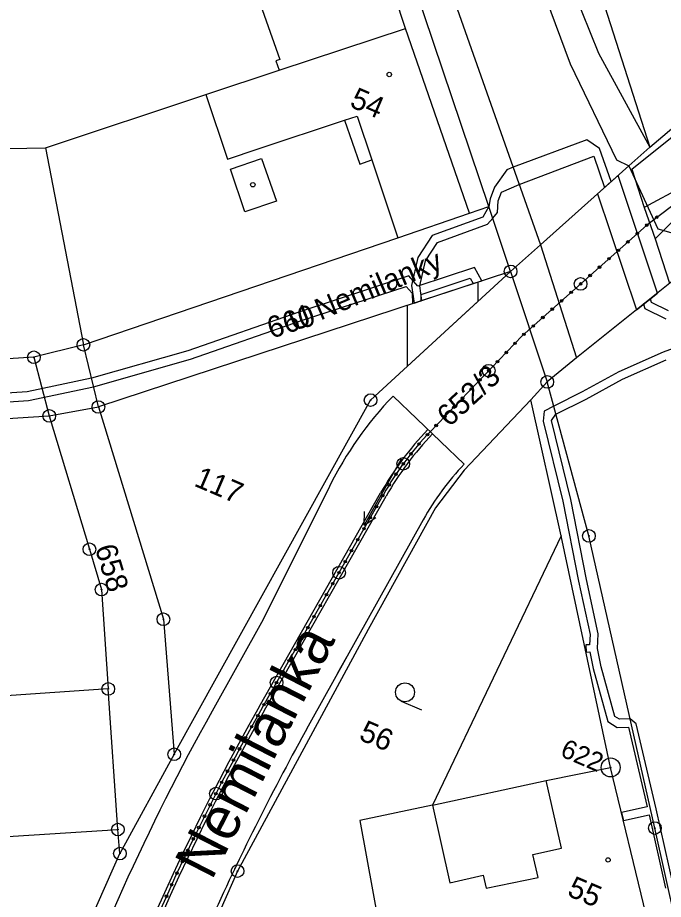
# Model space of a CAD drawing. Extents: x -548552 to -543113, y -1131925 to -1123599.
# Drawn here: x -548207.8 to -548156.8, y -1130709.8 to -1130640 of the extents above; entities that cross this region are included whole.
import ezdxf

# ---------------------------------------------------------------- set-up
doc = ezdxf.new("R2010")
doc.units = 0
for name, color, linetype in [('Hranice parcel', 7, 'Continuous'), ('HRANY', 7, 'Continuous'), ('Parcelní čísla', 7, 'Continuous'), ('Pop  PČ popisy', 7, 'Continuous'), ('PROFILY NÁVRH', 7, 'Continuous'), ('Section', 7, 'Continuous'), ('STANIČENÍ', 7, 'Continuous'), ('Vnitřní kresba', 7, 'Continuous'), ('Věcná břemena k části', 7, 'Continuous'), ('Značky bodu BP', 7, 'Continuous'), ('Značky budov', 7, 'Continuous'), ('Značky kultur', 7, 'Continuous')]:
    doc.layers.add(name, color=color, linetype=linetype)

msp = doc.modelspace()

# ---------------------------------------------------------------- linework, layer by layer
at = {"layer": 'Hranice parcel'}
for p, q in [((-548162.018, -1130637.251), (-548157.843, -1130650.257)), ((-548187.15, -1130644.183), (-548177.156, -1130640.893)), ((-548172.095, -1130655.486), (-548177.156, -1130640.893)), ((-548205.603, -1130650.333), (-548202.612, -1130665.899)), ((-548172.095, -1130655.486), (-548170.572, -1130654.953)), ((-548168.844, -1130660.088), (-548170.572, -1130654.953)), ((-548168.844, -1130660.088), (-548201.422, -1130670.815)), ((-548201.422, -1130670.815), (-548202.612, -1130665.899)), ((-548165.946, -1130668.837), (-548167.251, -1130670.258)), ((-548164.845, -1130680.993), (-548167.251, -1130670.258)), ((-548205.305, -1130671.523), (-548201.422, -1130670.815)), ((-548200.651, -1130693.11), (-548209.085, -1130693.674)), ((-548199.888, -1130704.229), (-548200.651, -1130693.11)), ((-548195.436, -1130698.282), (-548199.723, -1130706.128)), ((-548261.07, -1130708.11), (-548199.888, -1130704.229)), ((-548199.723, -1130706.128), (-548199.888, -1130704.229)), ((-548205.658, -1130719.523), (-548199.723, -1130706.128))]:
    msp.add_line(p, q, dxfattribs=at)
for points in [[(-548170.572, -1130654.953), (-548182.95, -1130618.208), (-548199.971, -1130565.918), (-548212.95, -1130531.614), (-548221.62, -1130512.494), (-548221.783, -1130512.113)], [(-548184.942, -1130577.46), (-548180.933, -1130588.719), (-548171.813, -1130615.473), (-548163.958, -1130637.639), (-548163.862, -1130637.897), (-548161.905, -1130642.826), (-548157.843, -1130650.257)], [(-548157.843, -1130650.257), (-548148.208, -1130642.091), (-548144.948, -1130639.332), (-548141.907, -1130636.501), (-548139.191, -1130633.487), (-548136.954, -1130630.094), (-548135.579, -1130627.343), (-548134.978, -1130626.219), (-548130.835, -1130613.427), (-548129.104, -1130605.172), (-548128.438, -1130601.029)], [(-548177.156, -1130640.893), (-548178.807, -1130635.834), (-548182.968, -1130623.683)], [(-548192.801, -1130627.107), (-548191.568, -1130630.628), (-548187.083, -1130643.342), (-548187.39, -1130643.449), (-548187.15, -1130644.183)], [(-548205.603, -1130650.333), (-548192.942, -1130646.097), (-548187.15, -1130644.183)], [(-548221.477, -1130651.07), (-548210.096, -1130650.409), (-548205.603, -1130650.333)], [(-548157.843, -1130650.257), (-548159.503, -1130651.743), (-548166.482, -1130657.978), (-548168.844, -1130660.088)], [(-548202.612, -1130665.899), (-548177.746, -1130657.427), (-548172.095, -1130655.486)], [(-548152.572, -1130658.064), (-548163.63, -1130666.936), (-548165.946, -1130668.837)], [(-548195.436, -1130698.282), (-548179.91, -1130670.273), (-548168.844, -1130660.088)], [(-548202.612, -1130665.899), (-548206.528, -1130666.886), (-548220.752, -1130667.787)], [(-548131.814, -1130818.85), (-548144.643, -1130761.561), (-548157.444, -1130704.117), (-548162.653, -1130681.008), (-548165.946, -1130668.837)], [(-548167.251, -1130670.258), (-548172.515, -1130675.814), (-548174.794, -1130678.797), (-548180.097, -1130688.405), (-548190.43, -1130707.521), (-548195.303, -1130718.564)], [(-548201.422, -1130670.815), (-548196.289, -1130687.603), (-548195.436, -1130698.282)], [(-548254.365, -1130674.662), (-548205.305, -1130671.523)], [(-548205.305, -1130671.523), (-548202.13, -1130682.065), (-548201.181, -1130685.257), (-548200.651, -1130693.11)], [(-548164.845, -1130680.993), (-548175.027, -1130702.295), (-548180.757, -1130703.506), (-548178.666, -1130715.053)], [(-548158.123, -1130710.985), (-548160.938, -1130699.323), (-548164.845, -1130680.993)]]:
    msp.add_lwpolyline(points, dxfattribs=at)
at = {"layer": 'HRANY'}
for p, q in [((-548159.269, -1130651.996), (-548158.283, -1130655.035)), ((-548158.283, -1130655.035), (-548157.432, -1130657.517)), ((-548157.432, -1130657.517), (-548156.292, -1130661.027))]:
    msp.add_line(p, q, dxfattribs=at)
at = {"layer": 'PROFILY NÁVRH'}
for p, q in [((-548159.269, -1130651.996), (-548146.126, -1130641.485)), ((-548153.7, -1130652.541), (-548158.283, -1130655.035)), ((-548153.154, -1130653.221), (-548157.432, -1130657.517)), ((-548178.137, -1130669.955), (-548172.515, -1130675.347)), ((-548188.722, -1130694.532), (-548179.116, -1130677.612)), ((-548183.169, -1130677.099), (-548188.413, -1130687.608)), ((-548188.287, -1130694.779), (-548178.681, -1130677.859)), ((-548175.75, -1130679.726), (-548184.58, -1130695.587)), ((-548188.413, -1130687.608), (-548192.446, -1130694.866))]:
    msp.add_line(p, q, dxfattribs=at)
for centre, radius, start, end in [((-548026.923, -1130786.832), 189.355, 150.94302, 160.45328), ((-548000.398, -1130798.13), 210.804, 150.89302, 155.47818)]:
    msp.add_arc(centre, radius, start, end, dxfattribs=at)
for centre, major_axis, ratio, start_param, end_param in [((-548157.158, -1130690.078), (-14.306, -25.306), 0.999994, 4.462339, 4.764074), ((-548157.158, -1130690.078), (-12.426, -21.981), 0.999993, 4.462339, 4.710549), ((-548157.158, -1130690.078), (-12.18, -21.546), 0.999993, 4.462339, 4.710549), ((-548157.158, -1130690.078), (-10.472, -18.525), 0.999992, 4.462339, 4.718885), ((-548031.972, -1130783.523), (-89.504, -156.458), 0.999998, 4.715662, 5.299528), ((-548031.972, -1130783.523), (-89.255, -156.024), 0.999998, 4.715662, 5.299528)]:
    msp.add_ellipse(centre, major_axis=major_axis, ratio=ratio, start_param=start_param, end_param=end_param, dxfattribs=at)
at = {"layer": 'STANIČENÍ'}
for p, q in [((-548175.2, -1130672.772), (-548167.921, -1130665.183)), ((-548188.504, -1130694.655), (-548178.898, -1130677.735)), ((-548182.505, -1130691.845), (-548181.81, -1130690.621))]:
    msp.add_line(p, q, dxfattribs=at)
msp.add_lwpolyline([(-548167.921, -1130665.183), (-548157.871, -1130656.242), (-548153.427, -1130652.883)], dxfattribs=at)
for centre, radius in [((-548157.298, -1130655.809), 0.1), ((-548158.082, -1130656.429), 0.1), ((-548158.829, -1130657.094), 0.1), ((-548159.576, -1130657.759), 0.1), ((-548160.323, -1130658.424), 0.1), ((-548161.07, -1130659.088), 0.1), ((-548161.817, -1130659.753), 0.1), ((-548163.312, -1130661.082), 0.5), ((-548162.564, -1130660.418), 0.1), ((-548163.312, -1130661.082), 0.1), ((-548164.806, -1130662.412), 0.1), ((-548164.059, -1130661.747), 0.1), ((-548165.553, -1130663.077), 0.1), ((-548166.3, -1130663.741), 0.1), ((-548167.047, -1130664.406), 0.1), ((-548167.794, -1130665.071), 0.1), ((-548168.496, -1130665.783), 0.1), ((-548169.188, -1130666.505), 0.1), ((-548169.88, -1130667.226), 0.1), ((-548170.572, -1130667.948), 0.5), ((-548170.572, -1130667.948), 0.1), ((-548171.264, -1130668.67), 0.1), ((-548171.957, -1130669.391), 0.1), ((-548172.649, -1130670.113), 0.1), ((-548173.341, -1130670.835), 0.1), ((-548174.033, -1130671.556), 0.1), ((-548174.726, -1130672.278), 0.1), ((-548175.416, -1130673.001), 0.1), ((-548176.085, -1130673.745), 0.1), ((-548177.329, -1130675.31), 0.5), ((-548176.723, -1130674.515), 0.1), ((-548177.329, -1130675.31), 0.1), ((-548177.904, -1130676.128), 0.1), ((-548178.445, -1130676.969), 0.1), ((-548178.952, -1130677.831), 0.1), ((-548179.446, -1130678.7), 0.1), ((-548179.94, -1130679.57), 0.1), ((-548180.434, -1130680.44), 0.1), ((-548180.927, -1130681.309), 0.1), ((-548181.421, -1130682.179), 0.1), ((-548181.915, -1130683.048), 0.1), ((-548182.408, -1130683.918), 0.5), ((-548182.408, -1130683.918), 0.1), ((-548182.902, -1130684.788), 0.1), ((-548183.396, -1130685.657), 0.1), ((-548183.889, -1130686.527), 0.1), ((-548184.383, -1130687.397), 0.1), ((-548184.877, -1130688.266), 0.1), ((-548185.371, -1130689.136), 0.1), ((-548185.864, -1130690.005), 0.1), ((-548186.358, -1130690.875), 0.1), ((-548187.345, -1130692.614), 0.5), ((-548186.852, -1130691.745), 0.1), ((-548187.345, -1130692.614), 0.1), ((-548187.839, -1130693.484), 0.1), ((-548188.333, -1130694.354), 0.1), ((-548188.826, -1130695.224), 0.1), ((-548189.314, -1130696.097), 0.1), ((-548189.797, -1130696.972), 0.1), ((-548190.275, -1130697.85), 0.1), ((-548190.749, -1130698.731), 0.1), ((-548191.217, -1130699.614), 0.1), ((-548191.681, -1130700.5), 0.1), ((-548192.14, -1130701.389), 0.5), ((-548192.14, -1130701.389), 0.1), ((-548192.594, -1130702.28), 0.1), ((-548193.043, -1130703.174), 0.1), ((-548193.486, -1130704.07), 0.1), ((-548193.925, -1130704.968), 0.1), ((-548194.359, -1130705.869), 0.1), ((-548194.788, -1130706.772), 0.1), ((-548195.212, -1130707.678), 0.1), ((-548195.631, -1130708.586), 0.1), ((-548196.045, -1130709.497), 0.1)]:
    msp.add_circle(centre, radius, dxfattribs=at)
for centre, major_axis, ratio, start_param, end_param in [((-548157.158, -1130690.078), (-12.303, -21.763), 0.999993, 4.462339, 4.710549), ((-548031.972, -1130783.523), (-89.379, -156.241), 0.999998, 4.715662, 5.299528), ((-548031.972, -1130783.523), (-87.403, -152.787), 0.999998, 4.779892, 4.785123)]:
    msp.add_ellipse(centre, major_axis=major_axis, ratio=ratio, start_param=start_param, end_param=end_param, dxfattribs=at)
at = {"layer": 'Vnitřní kresba'}
for p, q in [((-548174.746, -1130615.109), (-548164.149, -1130643.671)), ((-548180.807, -1130617.396), (-548166.482, -1130657.978)), ((-548164.149, -1130643.671), (-548160.485, -1130651.268)), ((-548192.942, -1130646.097), (-548191.233, -1130651.224)), ((-548188.795, -1130650.409), (-548181.98, -1130648.139)), ((-548181.98, -1130648.139), (-548180.982, -1130647.816)), ((-548181.98, -1130648.139), (-548180.759, -1130651.611)), ((-548180.982, -1130647.816), (-548179.82, -1130651.273)), ((-548191.233, -1130651.224), (-548188.795, -1130650.409)), ((-548190.977, -1130651.998), (-548188.531, -1130651.164)), ((-548188.531, -1130651.164), (-548187.359, -1130654.549)), ((-548180.759, -1130651.611), (-548179.82, -1130651.273)), ((-548179.82, -1130651.273), (-548177.746, -1130657.427)), ((-548160.485, -1130651.268), (-548159.503, -1130651.743)), ((-548159.503, -1130651.743), (-548157.198, -1130656.723)), ((-548189.855, -1130655.372), (-548190.977, -1130651.998)), ((-548187.359, -1130654.549), (-548189.855, -1130655.372)), ((-548157.198, -1130656.723), (-548152.572, -1130658.064)), ((-548166.482, -1130657.978), (-548163.63, -1130666.936)), ((-548168.844, -1130660.088), (-548165.946, -1130668.837)), ((-548206.528, -1130666.886), (-548205.305, -1130671.523)), ((-548166.034, -1130700.349), (-548160.938, -1130699.323)), ((-548175.027, -1130702.295), (-548166.034, -1130700.349)), ((-548164.831, -1130705.717), (-548166.034, -1130700.349)), ((-548175.027, -1130702.295), (-548173.644, -1130708.436)), ((-548167.077, -1130706.212), (-548164.831, -1130705.717)), ((-548166.666, -1130708.02), (-548167.077, -1130706.212)), ((-548173.644, -1130708.436), (-548171.018, -1130707.842)), ((-548171.018, -1130707.842), (-548170.783, -1130708.868)), ((-548170.783, -1130708.868), (-548166.666, -1130708.02))]:
    msp.add_line(p, q, dxfattribs=at)
at = {"layer": 'Věcná břemena k části'}
for points in [[(-548175.849, -1130662.396), (-548176.022, -1130661.223), (-548175.578, -1130659.249), (-548174.629, -1130657.795), (-548170.659, -1130656.352), (-548170.262, -1130655.88), (-548169.881, -1130655.423), (-548169.836, -1130654.507), (-548169.558, -1130653.832), (-548168.165, -1130653.221), (-548162.263, -1130650.974), (-548161.426, -1130653.465), (-548160.898, -1130652.995), (-548161.823, -1130650.379), (-548162.809, -1130649.685), (-548168.644, -1130651.852), (-548169.152, -1130652.047), (-548170.106, -1130653.434), (-548170.472, -1130654.365), (-548170.572, -1130654.953), (-548171.051, -1130655.792), (-548175.054, -1130657.264), (-548176.185, -1130658.989), (-548176.686, -1130661.2), (-548176.469, -1130662.598)], [(-548160.35, -1130652.501), (-548161.975, -1130653.958), (-548158.903, -1130663.14), (-548157.234, -1130661.81)], [(-548177.02, -1130667.617), (-548171.415, -1130662.457), (-548171.406, -1130660.938), (-548177.014, -1130662.778)]]:
    msp.add_lwpolyline(points, close=True, dxfattribs=at)
for points in [[(-548230.252, -1130671.854), (-548206.962, -1130670.312), (-548201.803, -1130669.215), (-548194.155, -1130667.031), (-548185.37, -1130663.974), (-548177.098, -1130661.273), (-548176.628, -1130661.801), (-548176.597, -1130662.642), (-548175.911, -1130662.413), (-548175.927, -1130661.917), (-548172.029, -1130660.639), (-548171.794, -1130661.055), (-548171.112, -1130660.836), (-548171.711, -1130659.796), (-548176.177, -1130661.255), (-548176.878, -1130660.454), (-548185.588, -1130663.315), (-548194.369, -1130666.363), (-548201.963, -1130668.548), (-548207.057, -1130669.619), (-548229.099, -1130671.043)], [(-548156.373, -1130663.202), (-548157.702, -1130662.546), (-548157.795, -1130662.255), (-548158.338, -1130662.686), (-548158.229, -1130663.016), (-548156.578, -1130663.832)], [(-548152.819, -1130665.04), (-548156.78, -1130666.487), (-548160.3, -1130668.025), (-548163.184, -1130669.629), (-548165.43, -1130670.755), (-548166.182, -1130671.14), (-548166.261, -1130671.933), (-548164.723, -1130678.271), (-548163.481, -1130684.591), (-548162.57, -1130688.811), (-548162.608, -1130689.611), (-548162.898, -1130689.628), (-548162.886, -1130690.21), (-548162.579, -1130690.178), (-548162.317, -1130691.498), (-548161.166, -1130695.69), (-548160.425, -1130696.171), (-548159.518, -1130696.135), (-548158.045, -1130702.423), (-548160.079, -1130702.879), (-548159.925, -1130703.511), (-548157.892, -1130703.055), (-548156.591, -1130708.856)], [(-548155.963, -1130708.711), (-548157.336, -1130702.597), (-548158.91, -1130695.884), (-548159.386, -1130695.473), (-548160.249, -1130695.506), (-548160.598, -1130695.28), (-548161.69, -1130691.353), (-548161.98, -1130689.923), (-548161.918, -1130688.764), (-548162.835, -1130684.454), (-548164.095, -1130678.127), (-548165.609, -1130671.886), (-548165.258, -1130671.395), (-548162.882, -1130670.193), (-548160.006, -1130668.608), (-548156.538, -1130667.091)]]:
    msp.add_lwpolyline(points, dxfattribs=at)
at = {"layer": 'Značky bodu BP'}
for centre, radius in [((-548168.844, -1130660.088), 0.5), ((-548168.844, -1130660.088), 0.0303), ((-548202.612, -1130665.899), 0.5), ((-548206.528, -1130666.886), 0.5), ((-548202.612, -1130665.899), 0.0303), ((-548206.528, -1130666.886), 0.0303), ((-548165.946, -1130668.837), 0.5), ((-548165.946, -1130668.837), 0.0303), ((-548179.91, -1130670.273), 0.5), ((-548201.422, -1130670.815), 0.5), ((-548179.91, -1130670.273), 0.0303), ((-548205.305, -1130671.523), 0.5), ((-548201.422, -1130670.815), 0.0303), ((-548205.305, -1130671.523), 0.0303), ((-548162.653, -1130681.008), 0.5), ((-548162.653, -1130681.008), 0.0303), ((-548202.13, -1130682.065), 0.5), ((-548202.13, -1130682.065), 0.0303), ((-548201.181, -1130685.257), 0.5), ((-548201.181, -1130685.257), 0.0303), ((-548196.289, -1130687.603), 0.5), ((-548196.289, -1130687.603), 0.0303), ((-548200.651, -1130693.11), 0.5), ((-548200.651, -1130693.11), 0.0303), ((-548195.436, -1130698.282), 0.5), ((-548195.436, -1130698.282), 0.0303), ((-548160.938, -1130699.323), 0.75), ((-548160.938, -1130699.323), 0.03), ((-548199.888, -1130704.229), 0.5), ((-548157.444, -1130704.117), 0.5), ((-548157.444, -1130704.117), 0.0303), ((-548199.888, -1130704.229), 0.0303), ((-548199.723, -1130706.128), 0.5), ((-548199.723, -1130706.128), 0.0303), ((-548190.43, -1130707.52), 0.5), ((-548190.43, -1130707.52), 0.0303)]:
    msp.add_circle(centre, radius, dxfattribs=at)
at = {"layer": 'Značky budov'}
for centre in [(-548178.436, -1130644.522), (-548189.22, -1130653.239), (-548161.14, -1130706.634)]:
    msp.add_circle(centre, 0.175, dxfattribs=at)
at = {"layer": 'Značky kultur'}
for p, q in [((-548177.497, -1130674.933), (-548180.424, -1130680.171)), ((-548180.424, -1130680.171), (-548180.385, -1130679.074)), ((-548180.424, -1130680.171), (-548179.509, -1130679.562)), ((-548177.49, -1130694.07), (-548175.881, -1130694.759))]:
    msp.add_line(p, q, dxfattribs=at)
msp.add_circle((-548177.194, -1130693.38), 0.75, dxfattribs=at)

# ---------------------------------------------------------------- texts
at = {"layer": 'Parcelní čísla'}
for s, rotation, p in [('54', 336.80584, (-548181.647, -1130647.042)), ('660', 17.80584, (-548187.762, -1130665.425)), ('652/3', 42.80584, (-548173.693, -1130672.458)), ('117', 336.80584, (-548193.947, -1130677.02)), ('658', 286.80584, (-548201.718, -1130681.953)), ('56', 336.80584, (-548180.921, -1130697.093)), ('55', 336.80584, (-548164.457, -1130709.424))]:
    msp.add_text(s, height=1.7, rotation=rotation, dxfattribs=at).set_placement(p)
at = {"layer": 'Pop  PČ popisy'}
for s, height, rotation, p in [('U Nemilanky', 1.7, 22.80584, (-548185.977, -1130664.867)), ('Nemilanka', 3.4, 62.80584, (-548192.482, -1130708.328))]:
    msp.add_text(s, height=height, rotation=rotation, dxfattribs=at).set_placement(p)
at = {"layer": 'Section'}
msp.add_text('-', height=5.999999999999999e-12, rotation=29.93594, dxfattribs=at).set_placement((-548203.116, -1130678.92))
at = {"layer": 'Značky bodu BP'}
msp.add_text('622', height=1.5, rotation=336.80584, dxfattribs=at).set_placement((-548165.005, -1130698.397))

doc.saveas('drawing.dxf')
